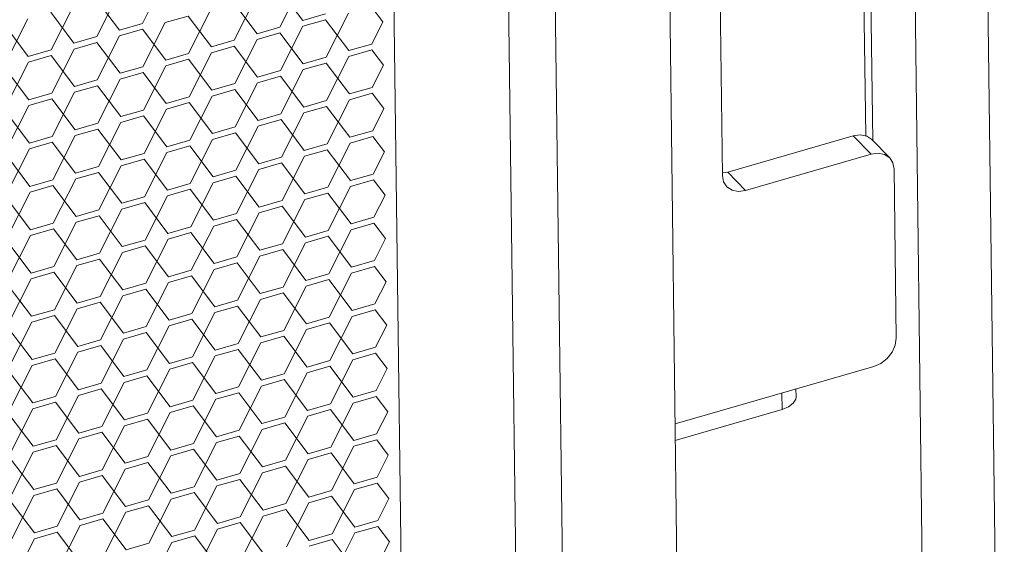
# Model space of a CAD drawing. Header units: millimetres. Extents: x 3925 to 5043, y -86 to 778.
# Tile 357 of 439: x 5004.01 to 5013.59, y 344.61 to 349.71. Entities that reach past the tile are written whole.
import ezdxf

# ---------------------------------------------------------------- set-up
doc = ezdxf.new("R2010")
doc.units = ezdxf.units.MM
doc.header["$LTSCALE"] = 46.255
for name, color, linetype in [('H30K-DUST-FIDXF_CONTINUOUS_LINE', 7, 'CONTINUOUS'), ('H30K-FOG-FILDXF_CONTINUOUS_LINE', 7, 'CONTINUOUS'), ('H30K-SPONGE-DXF_CONTINUOUS_LINE', 7, 'CONTINUOUS'), ('PREMIERE5-TODXF_CONTINUOUS_LINE', 7, 'CONTINUOUS')]:
    doc.layers.add(name, color=color, linetype=linetype)

msp = doc.modelspace()

# ---------------------------------------------------------------- linework, layer by layer
at = {"layer": 'H30K-DUST-FIDXF_CONTINUOUS_LINE', "color": 7, "linetype": 'Continuous', "lineweight": 0}
for p, q in [((5008.6105, 362.1785), (5008.9262, 337.2548)), ((5007.5067, 361.4113), (5007.8034, 337.9865)), ((5005.2057, 349.6711), (5005.423, 350.0998)), ((5006.7643, 349.6991), (5006.5378, 349.9995)), ((5006.5424, 349.635), (5006.7597, 350.0636)), ((5004.9838, 349.607), (5004.7573, 349.9074)), ((5004.762, 349.5428), (5004.9792, 349.9715)), ((5006.0986, 349.5067), (5006.3159, 349.9354)), ((5004.3182, 349.4146), (5004.5355, 349.8433)), ((5005.6548, 349.3784), (5005.8721, 349.8071)), ((5006.3205, 349.5708), (5006.094, 349.8713)), ((5007.5439, 349.6849), (5007.4306, 349.8351)), ((5003.8744, 349.2863), (5004.0917, 349.715)), ((5004.5401, 349.4787), (5004.3136, 349.7791)), ((5005.6502, 349.743), (5005.4283, 349.6789)), ((5005.8767, 349.4426), (5005.6502, 349.743)), ((5006.7643, 349.6991), (5006.9862, 349.7632)), ((5006.9869, 349.7069), (5006.765, 349.6427)), ((5007.2134, 349.4064), (5006.9869, 349.7069)), ((5006.9915, 349.3423), (5007.2088, 349.771)), ((5004.0963, 349.3504), (5003.8698, 349.6509)), ((5004.9838, 349.607), (5005.2057, 349.6711)), ((5005.2064, 349.6147), (5004.9846, 349.5506)), ((5005.433, 349.3143), (5005.2064, 349.6147)), ((5005.2111, 349.2502), (5005.4283, 349.6789)), ((5006.3205, 349.5708), (5006.5424, 349.635)), ((5006.5477, 349.2141), (5006.765, 349.6427)), ((5007.4353, 349.4706), (5007.5439, 349.6849)), ((5004.5401, 349.4787), (5004.762, 349.5428)), ((5004.7673, 349.1219), (5004.9846, 349.5506)), ((5005.8767, 349.4426), (5006.0986, 349.5067)), ((5006.1039, 349.0858), (5006.3212, 349.5145)), ((5006.5431, 349.5786), (5006.3212, 349.5145)), ((5006.7696, 349.2782), (5006.5431, 349.5786)), ((5004.0963, 349.3504), (5004.3182, 349.4146)), ((5004.3235, 348.9937), (5004.5408, 349.4223)), ((5004.7627, 349.4865), (5004.5408, 349.4223)), ((5004.9892, 349.1861), (5004.7627, 349.4865)), ((5006.0993, 349.4503), (5005.8774, 349.3862)), ((5006.3258, 349.1499), (5006.0993, 349.4503)), ((5007.2134, 349.4064), (5007.4353, 349.4706)), ((5007.436, 349.4142), (5007.2141, 349.3501)), ((5007.5492, 349.264), (5007.436, 349.4142)), ((5004.3189, 349.3582), (5004.097, 349.2941)), ((5004.5454, 349.0578), (5004.3189, 349.3582)), ((5005.433, 349.3143), (5005.6548, 349.3784)), ((5005.6556, 349.3221), (5005.4337, 349.2579)), ((5005.8821, 349.0217), (5005.6556, 349.3221)), ((5005.6602, 348.9575), (5005.8774, 349.3862)), ((5006.7696, 349.2782), (5006.9915, 349.3423)), ((5006.9968, 348.9214), (5007.2141, 349.3501)), ((5004.1016, 348.9295), (5003.8751, 349.2299)), ((5003.8797, 348.8654), (5004.097, 349.2941)), ((5004.9892, 349.1861), (5005.2111, 349.2502)), ((5005.2164, 348.8293), (5005.4337, 349.2579)), ((5006.3258, 349.1499), (5006.5477, 349.2141)), ((5006.553, 348.7931), (5006.7703, 349.2218)), ((5006.9922, 349.2859), (5006.7703, 349.2218)), ((5007.2187, 348.9855), (5006.9922, 349.2859)), ((5007.4406, 349.0497), (5007.5492, 349.264)), ((5004.5454, 349.0578), (5004.7673, 349.1219)), ((5004.7726, 348.701), (5004.9899, 349.1297)), ((5005.2118, 349.1938), (5004.9899, 349.1297)), ((5005.4383, 348.8934), (5005.2118, 349.1938)), ((5006.5484, 349.1577), (5006.3265, 349.0935)), ((5006.7749, 348.8573), (5006.5484, 349.1577)), ((5004.768, 349.0655), (5004.5461, 349.0014)), ((5004.9945, 348.7651), (5004.768, 349.0655)), ((5005.8821, 349.0217), (5006.1039, 349.0858)), ((5006.1047, 349.0294), (5005.8828, 348.9653)), ((5006.3312, 348.729), (5006.1047, 349.0294)), ((5006.1093, 348.6649), (5006.3265, 349.0935)), ((5007.2187, 348.9855), (5007.4406, 349.0497)), ((5004.1016, 348.9295), (5004.3235, 348.9937)), ((5004.3242, 348.9373), (5004.1023, 348.8731)), ((5004.5507, 348.6369), (5004.3242, 348.9373)), ((5004.3289, 348.5727), (5004.5461, 349.0014)), ((5005.4383, 348.8934), (5005.6602, 348.9575)), ((5005.6655, 348.5366), (5005.8828, 348.9653)), ((5006.7749, 348.8573), (5006.9968, 348.9214)), ((5007.0021, 348.5005), (5007.2194, 348.9291)), ((5007.4413, 348.9933), (5007.2194, 348.9291)), ((5007.5546, 348.8431), (5007.4413, 348.9933)), ((5003.8851, 348.4445), (5004.1023, 348.8731)), ((5004.9945, 348.7651), (5005.2164, 348.8293)), ((5005.2217, 348.4083), (5005.439, 348.837)), ((5005.6609, 348.9011), (5005.439, 348.837)), ((5005.8874, 348.6007), (5005.6609, 348.9011)), ((5006.9975, 348.865), (5006.7756, 348.8009)), ((5007.224, 348.5646), (5006.9975, 348.865)), ((5007.4459, 348.6287), (5007.5546, 348.8431)), ((5004.107, 348.5086), (5003.8805, 348.809)), ((5005.2171, 348.7729), (5004.9952, 348.7087)), ((5005.4436, 348.4725), (5005.2171, 348.7729)), ((5006.3312, 348.729), (5006.553, 348.7931)), ((5006.5538, 348.7367), (5006.3319, 348.6726)), ((5006.7803, 348.4363), (5006.5538, 348.7367)), ((5006.5584, 348.3722), (5006.7756, 348.8009)), ((5004.5507, 348.6369), (5004.7726, 348.701)), ((5004.7733, 348.6446), (5004.5515, 348.5805)), ((5004.9998, 348.3442), (5004.7733, 348.6446)), ((5004.778, 348.2801), (5004.9952, 348.7087)), ((5005.8874, 348.6007), (5006.1093, 348.6649)), ((5006.1146, 348.2439), (5006.3319, 348.6726)), ((5004.107, 348.5086), (5004.3289, 348.5727)), ((5004.3342, 348.1518), (5004.5515, 348.5805)), ((5005.6708, 348.1157), (5005.8881, 348.5443)), ((5006.11, 348.6085), (5005.8881, 348.5443)), ((5006.3365, 348.3081), (5006.11, 348.6085)), ((5007.224, 348.5646), (5007.4459, 348.6287)), ((5007.4466, 348.5723), (5007.2247, 348.5082)), ((5007.5599, 348.4221), (5007.4466, 348.5723)), ((5003.8904, 348.0235), (5004.1077, 348.4522)), ((5004.3296, 348.5163), (5004.1077, 348.4522)), ((5004.5561, 348.2159), (5004.3296, 348.5163)), ((5005.4436, 348.4725), (5005.6655, 348.5366)), ((5005.6662, 348.4802), (5005.4443, 348.4161)), ((5005.8927, 348.1798), (5005.6662, 348.4802)), ((5006.7803, 348.4363), (5007.0021, 348.5005)), ((5007.0029, 348.4441), (5006.781, 348.3799)), ((5007.2294, 348.1437), (5007.0029, 348.4441)), ((5007.0075, 348.0795), (5007.2247, 348.5082)), ((5004.1123, 348.0877), (5003.8858, 348.3881)), ((5004.9998, 348.3442), (5005.2217, 348.4083)), ((5005.2224, 348.3519), (5005.0006, 348.2878)), ((5005.4489, 348.0515), (5005.2224, 348.3519)), ((5005.2271, 347.9874), (5005.4443, 348.4161)), ((5006.3365, 348.3081), (5006.5584, 348.3722)), ((5006.5637, 347.9513), (5006.781, 348.3799)), ((5007.4512, 348.2078), (5007.5599, 348.4221)), ((5004.5561, 348.2159), (5004.778, 348.2801)), ((5004.7833, 347.8591), (5005.0006, 348.2878)), ((5006.1199, 347.823), (5006.3372, 348.2517)), ((5006.5591, 348.3158), (5006.3372, 348.2517)), ((5006.7856, 348.0154), (5006.5591, 348.3158)), ((5004.3395, 347.7309), (5004.5568, 348.1595)), ((5004.7787, 348.2237), (5004.5568, 348.1595)), ((5005.0052, 347.9233), (5004.7787, 348.2237)), ((5005.8927, 348.1798), (5006.1146, 348.2439)), ((5006.1153, 348.1875), (5005.8934, 348.1234)), ((5006.3418, 347.8871), (5006.1153, 348.1875)), ((5007.2294, 348.1437), (5007.4512, 348.2078)), ((5004.1123, 348.0877), (5004.3342, 348.1518)), ((5004.3349, 348.0954), (5004.113, 348.0313)), ((5004.5614, 347.795), (5004.3349, 348.0954)), ((5005.4489, 348.0515), (5005.6708, 348.1157)), ((5005.6762, 347.6947), (5005.8934, 348.1234)), ((5006.7856, 348.0154), (5007.0075, 348.0795)), ((5007.0128, 347.6586), (5007.2301, 348.0873)), ((5007.452, 348.1514), (5007.2301, 348.0873)), ((5007.5652, 348.0012), (5007.452, 348.1514)), ((5004.1176, 347.6667), (5003.8911, 347.9671)), ((5003.8957, 347.6026), (5004.113, 348.0313)), ((5005.0052, 347.9233), (5005.2271, 347.9874)), ((5005.2324, 347.5665), (5005.4497, 347.9951)), ((5005.6715, 348.0593), (5005.4497, 347.9951)), ((5005.898, 347.7589), (5005.6715, 348.0593)), ((5007.0082, 348.0231), (5006.7863, 347.959)), ((5007.2347, 347.7227), (5007.0082, 348.0231)), ((5007.4566, 347.7869), (5007.5652, 348.0012)), ((5005.2278, 347.931), (5005.0059, 347.8669)), ((5005.4543, 347.6306), (5005.2278, 347.931)), ((5006.3418, 347.8871), (5006.5637, 347.9513)), ((5006.5644, 347.8949), (5006.3425, 347.8307)), ((5006.7909, 347.5945), (5006.5644, 347.8949)), ((5006.569, 347.5303), (5006.7863, 347.959)), ((5004.5614, 347.795), (5004.7833, 347.8591)), ((5004.784, 347.8027), (5004.5621, 347.7386)), ((5005.0105, 347.5023), (5004.784, 347.8027)), ((5004.7886, 347.4382), (5005.0059, 347.8669)), ((5005.898, 347.7589), (5006.1199, 347.823)), ((5006.1253, 347.4021), (5006.3425, 347.8307)), ((5007.2347, 347.7227), (5007.4566, 347.7869)), ((5004.1176, 347.6667), (5004.3395, 347.7309)), ((5004.3448, 347.3099), (5004.5621, 347.7386)), ((5005.4543, 347.6306), (5005.6762, 347.6947)), ((5005.6815, 347.2738), (5005.8988, 347.7025)), ((5006.1206, 347.7666), (5005.8988, 347.7025)), ((5006.3472, 347.4662), (5006.1206, 347.7666)), ((5007.4573, 347.7305), (5007.2354, 347.6663)), ((5007.5705, 347.5803), (5007.4573, 347.7305)), ((5003.9011, 347.1817), (5004.1183, 347.6103)), ((5004.3402, 347.6745), (5004.1183, 347.6103)), ((5004.5667, 347.3741), (5004.3402, 347.6745)), ((5005.6769, 347.6383), (5005.455, 347.5742)), ((5005.9034, 347.3379), (5005.6769, 347.6383)), ((5006.7909, 347.5945), (5007.0128, 347.6586)), ((5007.0135, 347.6022), (5006.7916, 347.5381)), ((5007.24, 347.3018), (5007.0135, 347.6022)), ((5007.0181, 347.2377), (5007.2354, 347.6663)), ((5004.123, 347.2458), (5003.8965, 347.5462)), ((5005.0105, 347.5023), (5005.2324, 347.5665)), ((5005.2331, 347.5101), (5005.0112, 347.4459)), ((5005.4596, 347.2097), (5005.2331, 347.5101)), ((5005.2377, 347.1455), (5005.455, 347.5742)), ((5006.3472, 347.4662), (5006.569, 347.5303)), ((5006.5744, 347.1094), (5006.7916, 347.5381)), ((5007.4619, 347.3659), (5007.5705, 347.5803)), ((5004.5667, 347.3741), (5004.7886, 347.4382)), ((5004.7939, 347.0173), (5005.0112, 347.4459)), ((5005.9034, 347.3379), (5006.1253, 347.4021)), ((5006.1306, 346.9811), (5006.3479, 347.4098)), ((5006.5698, 347.4739), (5006.3479, 347.4098)), ((5006.7963, 347.1735), (5006.5698, 347.4739)), ((5004.123, 347.2458), (5004.3448, 347.3099)), ((5004.3502, 346.889), (5004.5674, 347.3177)), ((5004.7893, 347.3818), (5004.5674, 347.3177)), ((5005.0158, 347.0814), (5004.7893, 347.3818)), ((5006.126, 347.3457), (5005.9041, 347.2815)), ((5006.3525, 347.0453), (5006.126, 347.3457)), ((5007.24, 347.3018), (5007.4619, 347.3659)), ((5007.4626, 347.3095), (5007.2407, 347.2454)), ((5007.5759, 347.1593), (5007.4626, 347.3095)), ((5004.3456, 347.2535), (5004.1237, 347.1894)), ((5004.5721, 346.9531), (5004.3456, 347.2535)), ((5005.4596, 347.2097), (5005.6815, 347.2738)), ((5005.6822, 347.2174), (5005.4603, 347.1533)), ((5005.9087, 346.917), (5005.6822, 347.2174)), ((5005.6868, 346.8529), (5005.9041, 347.2815)), ((5006.7963, 347.1735), (5007.0181, 347.2377)), ((5007.0235, 346.8167), (5007.2407, 347.2454)), ((5004.1283, 346.8249), (5003.9018, 347.1253)), ((5003.9064, 346.7607), (5004.1237, 347.1894)), ((5005.0158, 347.0814), (5005.2377, 347.1455)), ((5005.2431, 346.7246), (5005.4603, 347.1533)), ((5006.3525, 347.0453), (5006.5744, 347.1094)), ((5006.5797, 346.6885), (5006.797, 347.1171)), ((5007.0189, 347.1813), (5006.797, 347.1171)), ((5007.2454, 346.8809), (5007.0189, 347.1813)), ((5007.4672, 346.945), (5007.5759, 347.1593)), ((5004.5721, 346.9531), (5004.7939, 347.0173)), ((5004.7993, 346.5963), (5005.0165, 347.025)), ((5005.2384, 347.0891), (5005.0165, 347.025)), ((5005.4649, 346.7887), (5005.2384, 347.0891)), ((5006.5751, 347.053), (5006.3532, 346.9889)), ((5006.8016, 346.7526), (5006.5751, 347.053)), ((5004.7947, 346.9609), (5004.5728, 346.8967)), ((5005.0212, 346.6605), (5004.7947, 346.9609)), ((5005.9087, 346.917), (5006.1306, 346.9811)), ((5006.1313, 346.9247), (5005.9094, 346.8606)), ((5006.3578, 346.6243), (5006.1313, 346.9247)), ((5006.1359, 346.5602), (5006.3532, 346.9889)), ((5007.2454, 346.8809), (5007.4672, 346.945)), ((5004.1283, 346.8249), (5004.3502, 346.889)), ((5004.3509, 346.8326), (5004.129, 346.7685)), ((5004.5774, 346.5322), (5004.3509, 346.8326)), ((5004.3555, 346.4681), (5004.5728, 346.8967)), ((5005.4649, 346.7887), (5005.6868, 346.8529)), ((5005.6922, 346.4319), (5005.9094, 346.8606)), ((5006.8016, 346.7526), (5007.0235, 346.8167)), ((5007.0288, 346.3958), (5007.2461, 346.8245)), ((5007.468, 346.8886), (5007.2461, 346.8245)), ((5007.5812, 346.7384), (5007.468, 346.8886)), ((5003.9117, 346.3398), (5004.129, 346.7685)), ((5005.0212, 346.6605), (5005.2431, 346.7246)), ((5005.2484, 346.3037), (5005.4657, 346.7323)), ((5005.6875, 346.7965), (5005.4657, 346.7323)), ((5005.914, 346.4961), (5005.6875, 346.7965)), ((5007.0242, 346.7603), (5006.8023, 346.6962)), ((5007.2507, 346.4599), (5007.0242, 346.7603)), ((5007.4726, 346.5241), (5007.5812, 346.7384)), ((5004.1336, 346.4039), (5003.9071, 346.7043)), ((5005.2438, 346.6682), (5005.0219, 346.6041)), ((5005.4703, 346.3678), (5005.2438, 346.6682)), ((5006.3578, 346.6243), (5006.5797, 346.6885)), ((5006.5804, 346.6321), (5006.3585, 346.5679)), ((5006.8069, 346.3317), (5006.5804, 346.6321)), ((5006.585, 346.2675), (5006.8023, 346.6962)), ((5004.5774, 346.5322), (5004.7993, 346.5963)), ((5004.8, 346.5399), (5004.5781, 346.4758)), ((5005.0265, 346.2395), (5004.8, 346.5399)), ((5004.8046, 346.1754), (5005.0219, 346.6041)), ((5005.914, 346.4961), (5006.1359, 346.5602)), ((5006.1413, 346.1393), (5006.3585, 346.5679)), ((5004.1336, 346.4039), (5004.3555, 346.4681)), ((5004.3608, 346.0471), (5004.5781, 346.4758)), ((5005.4703, 346.3678), (5005.6922, 346.4319)), ((5005.6975, 346.011), (5005.9148, 346.4397)), ((5006.1366, 346.5038), (5005.9148, 346.4397)), ((5006.3631, 346.2034), (5006.1366, 346.5038)), ((5007.2507, 346.4599), (5007.4726, 346.5241)), ((5007.4733, 346.4677), (5007.2514, 346.4035)), ((5007.5865, 346.3175), (5007.4733, 346.4677)), ((5003.9171, 345.9189), (5004.1343, 346.3475)), ((5004.3562, 346.4117), (5004.1343, 346.3475)), ((5004.5827, 346.1113), (5004.3562, 346.4117)), ((5005.6929, 346.3755), (5005.471, 346.3114)), ((5005.9194, 346.0751), (5005.6929, 346.3755)), ((5006.8069, 346.3317), (5007.0288, 346.3958)), ((5007.0295, 346.3394), (5006.8076, 346.2753)), ((5007.256, 346.039), (5007.0295, 346.3394)), ((5007.0341, 345.9749), (5007.2514, 346.4035)), ((5004.139, 345.983), (5003.9124, 346.2834)), ((5005.0265, 346.2395), (5005.2484, 346.3037)), ((5005.2491, 346.2473), (5005.0272, 346.1831)), ((5005.4756, 345.9469), (5005.2491, 346.2473)), ((5005.2537, 345.8827), (5005.471, 346.3114)), ((5006.3631, 346.2034), (5006.585, 346.2675)), ((5006.5904, 345.8466), (5006.8076, 346.2753)), ((5007.4779, 346.1031), (5007.5865, 346.3175)), ((5004.5827, 346.1113), (5004.8046, 346.1754)), ((5004.8099, 345.7545), (5005.0272, 346.1831)), ((5006.1466, 345.7183), (5006.3639, 346.147)), ((5006.5857, 346.2111), (5006.3639, 346.147)), ((5006.8122, 345.9107), (5006.5857, 346.2111)), ((5004.3662, 345.6262), (5004.5834, 346.0549)), ((5004.8053, 346.119), (5004.5834, 346.0549)), ((5005.0318, 345.8186), (5004.8053, 346.119)), ((5005.9194, 346.0751), (5006.1413, 346.1393)), ((5006.142, 346.0829), (5005.9201, 346.0187)), ((5006.3685, 345.7825), (5006.142, 346.0829)), ((5007.256, 346.039), (5007.4779, 346.1031)), ((5004.139, 345.983), (5004.3608, 346.0471)), ((5004.3616, 345.9907), (5004.1397, 345.9266)), ((5004.5881, 345.6903), (5004.3616, 345.9907)), ((5005.4756, 345.9469), (5005.6975, 346.011)), ((5005.6982, 345.9546), (5005.4763, 345.8905)), ((5005.9247, 345.6542), (5005.6982, 345.9546)), ((5005.7028, 345.5901), (5005.9201, 346.0187)), ((5006.8122, 345.9107), (5007.0341, 345.9749)), ((5007.0395, 345.5539), (5007.2567, 345.9826)), ((5007.4786, 346.0467), (5007.2567, 345.9826)), ((5007.5919, 345.8965), (5007.4786, 346.0467)), ((5004.1443, 345.5621), (5003.9178, 345.8625)), ((5003.9224, 345.4979), (5004.1397, 345.9266)), ((5005.0318, 345.8186), (5005.2537, 345.8827)), ((5005.259, 345.4618), (5005.4763, 345.8905)), ((5007.0348, 345.9185), (5006.813, 345.8544)), ((5007.2613, 345.6181), (5007.0348, 345.9185)), ((5007.4832, 345.6822), (5007.5919, 345.8965)), ((5004.8153, 345.3335), (5005.0325, 345.7622)), ((5005.2544, 345.8264), (5005.0325, 345.7622)), ((5005.4809, 345.5259), (5005.2544, 345.8264)), ((5006.3685, 345.7825), (5006.5904, 345.8466)), ((5006.5911, 345.7902), (5006.3692, 345.7261)), ((5006.8176, 345.4898), (5006.5911, 345.7902)), ((5006.5957, 345.4257), (5006.813, 345.8544)), ((5004.5881, 345.6903), (5004.8099, 345.7545)), ((5004.8107, 345.6981), (5004.5888, 345.634)), ((5005.0372, 345.3977), (5004.8107, 345.6981)), ((5005.9247, 345.6542), (5006.1466, 345.7183)), ((5006.1519, 345.2974), (5006.3692, 345.7261)), ((5007.2613, 345.6181), (5007.4832, 345.6822)), ((5004.1443, 345.5621), (5004.3662, 345.6262)), ((5004.3669, 345.5698), (5004.145, 345.5057)), ((5004.5934, 345.2694), (5004.3669, 345.5698)), ((5004.3715, 345.2053), (5004.5888, 345.634)), ((5005.4809, 345.5259), (5005.7028, 345.5901)), ((5005.7081, 345.1692), (5005.9254, 345.5978)), ((5006.1473, 345.662), (5005.9254, 345.5978)), ((5006.3738, 345.3615), (5006.1473, 345.662)), ((5007.4839, 345.6258), (5007.2621, 345.5617)), ((5007.5972, 345.4756), (5007.4839, 345.6258)), ((5003.9277, 345.077), (5004.145, 345.5057)), ((5005.7035, 345.5337), (5005.4816, 345.4696)), ((5005.93, 345.2333), (5005.7035, 345.5337)), ((5006.8176, 345.4898), (5007.0395, 345.5539)), ((5007.0402, 345.4976), (5006.8183, 345.4334)), ((5007.2667, 345.1972), (5007.0402, 345.4976)), ((5007.0448, 345.133), (5007.2621, 345.5617)), ((5007.4886, 345.2613), (5007.5972, 345.4756)), ((5004.1496, 345.1412), (5003.9231, 345.4416)), ((5005.0372, 345.3977), (5005.259, 345.4618)), ((5005.2598, 345.4054), (5005.0379, 345.3413)), ((5005.4863, 345.105), (5005.2598, 345.4054)), ((5005.2644, 345.0409), (5005.4816, 345.4696)), ((5006.3738, 345.3615), (5006.5957, 345.4257)), ((5006.601, 345.0048), (5006.8183, 345.4334)), ((5004.5934, 345.2694), (5004.8153, 345.3335)), ((5004.8206, 344.9126), (5005.0379, 345.3413)), ((5005.93, 345.2333), (5006.1519, 345.2974)), ((5006.1573, 344.8765), (5006.3745, 345.3052)), ((5006.5964, 345.3693), (5006.3745, 345.3052)), ((5006.8229, 345.0689), (5006.5964, 345.3693)), ((5004.1496, 345.1412), (5004.3715, 345.2053)), ((5004.3768, 344.7844), (5004.5941, 345.213)), ((5004.816, 345.2772), (5004.5941, 345.213)), ((5005.0425, 344.9768), (5004.816, 345.2772)), ((5006.1526, 345.241), (5005.9307, 345.1769)), ((5006.3791, 344.9406), (5006.1526, 345.241)), ((5007.2667, 345.1972), (5007.4886, 345.2613)), ((5007.4893, 345.2049), (5007.2674, 345.1408)), ((5007.6025, 345.0547), (5007.4893, 345.2049)), ((5004.3722, 345.1489), (5004.1503, 345.0848)), ((5004.5987, 344.8485), (5004.3722, 345.1489)), ((5005.4863, 345.105), (5005.7081, 345.1692)), ((5005.7089, 345.1128), (5005.487, 345.0486)), ((5005.9354, 344.8124), (5005.7089, 345.1128)), ((5005.7135, 344.7482), (5005.9307, 345.1769)), ((5006.8229, 345.0689), (5007.0448, 345.133)), ((5007.0501, 344.7121), (5007.2674, 345.1408)), ((5004.1549, 344.7202), (5003.9284, 345.0206)), ((5003.9331, 344.6561), (5004.1503, 345.0848)), ((5005.0425, 344.9768), (5005.2644, 345.0409)), ((5005.2697, 344.62), (5005.487, 345.0486)), ((5006.3791, 344.9406), (5006.601, 345.0048)), ((5006.6064, 344.5838), (5006.8236, 345.0125)), ((5007.0455, 345.0766), (5006.8236, 345.0125)), ((5007.272, 344.7762), (5007.0455, 345.0766)), ((5007.4939, 344.8404), (5007.6025, 345.0547)), ((5004.5987, 344.8485), (5004.8206, 344.9126)), ((5004.8259, 344.4917), (5005.0432, 344.9204)), ((5005.2651, 344.9845), (5005.0432, 344.9204)), ((5005.4916, 344.6841), (5005.2651, 344.9845)), ((5006.6017, 344.9484), (5006.3799, 344.8842)), ((5006.8282, 344.648), (5006.6017, 344.9484)), ((5004.8213, 344.8562), (5004.5994, 344.7921)), ((5005.0478, 344.5558), (5004.8213, 344.8562)), ((5005.9354, 344.8124), (5006.1573, 344.8765)), ((5006.158, 344.8201), (5005.9361, 344.756)), ((5006.3845, 344.5197), (5006.158, 344.8201)), ((5006.1626, 344.4556), (5006.3799, 344.8842)), ((5007.272, 344.7762), (5007.4939, 344.8404)), ((5004.1549, 344.7202), (5004.3768, 344.7844)), ((5004.3775, 344.728), (5004.1557, 344.6638)), ((5004.604, 344.4276), (5004.3775, 344.728)), ((5004.3822, 344.3634), (5004.5994, 344.7921)), ((5005.4916, 344.6841), (5005.7135, 344.7482)), ((5005.7188, 344.3273), (5005.9361, 344.756)), ((5006.8282, 344.648), (5007.0501, 344.7121)), ((5007.0555, 344.2912), (5007.2727, 344.7198)), ((5007.4946, 344.784), (5007.2727, 344.7198)), ((5007.6079, 344.6338), (5007.4946, 344.784)), ((5003.9384, 344.2352), (5004.1557, 344.6638)), ((5005.0478, 344.5558), (5005.2697, 344.62)), ((5005.275, 344.199), (5005.4923, 344.6277)), ((5005.7142, 344.6918), (5005.4923, 344.6277)), ((5005.9407, 344.3914), (5005.7142, 344.6918)), ((5007.0508, 344.6557), (5006.829, 344.5916)), ((5007.2773, 344.3553), (5007.0508, 344.6557)), ((5007.4992, 344.4194), (5007.6079, 344.6338))]:
    msp.add_line(p, q, dxfattribs=at)
at = {"layer": 'H30K-FOG-FILDXF_CONTINUOUS_LINE', "color": 7, "linetype": 'Continuous', "lineweight": 0}
for p, q in [((5013.5876, 337.3875), (5013.2381, 364.9794)), ((5012.8798, 337.2865), (5012.5303, 364.8785)), ((5010.7984, 351.9825), (5010.8464, 348.1941)), ((5012.1186, 348.5786), (5010.8982, 348.2259)), ((5012.1186, 348.5786), (5012.2913, 348.4005)), ((5012.3007, 348.5422), (5012.4735, 348.3641)), ((5012.2913, 348.4005), (5011.071, 348.0478)), ((5012.5367, 346.6126), (5012.5159, 348.2542)), ((5010.8461, 348.2187), (5010.8982, 348.2259)), ((5011.071, 348.0478), (5010.8982, 348.2259)), ((5010.3863, 345.7798), (5012.3175, 346.338)), ((5011.4253, 346.0801), (5011.4274, 345.92)), ((5011.5612, 346.1194), (5011.5622, 346.0419)), ((5011.4274, 345.92), (5010.3883, 345.6197))]:
    msp.add_line(p, q, dxfattribs=at)
for points in [[(5012.1186, 348.5786), (5012.1873, 348.5881), (5012.2496, 348.5761), (5012.3007, 348.5422)], [(5012.4735, 348.3641), (5012.4223, 348.398), (5012.36, 348.4101), (5012.2913, 348.4005)], [(5012.5159, 348.2542), (5012.5042, 348.3161), (5012.4735, 348.3641)], [(5010.8889, 348.0842), (5010.8581, 348.1322), (5010.8464, 348.1941)], [(5011.071, 348.0478), (5011.0023, 348.0383), (5010.94, 348.0503), (5010.8889, 348.0842)], [(5012.3175, 346.338), (5012.3859, 346.3681), (5012.4474, 346.4159), (5012.4959, 346.4766), (5012.5267, 346.5444), (5012.5367, 346.6126)], [(5011.5621, 346.0419), (5011.5594, 346.0208), (5011.5358, 345.9803), (5011.4903, 345.9456), (5011.4274, 345.92)]]:
    msp.add_lwpolyline(points, dxfattribs=at)
at = {"layer": 'H30K-SPONGE-DXF_CONTINUOUS_LINE', "color": 7, "linetype": 'Continuous', "lineweight": 0}
for p, q in [((5010.1599, 363.6508), (5010.5091, 336.0799)), ((5009.3997, 335.7593), (5009.0505, 363.3302))]:
    msp.add_line(p, q, dxfattribs=at)
at = {"layer": 'PREMIERE5-TODXF_CONTINUOUS_LINE', "color": 7, "linetype": 'Continuous', "lineweight": 0}
for p, q in [((5012.1891, 352.5957), (5012.24, 348.578)), ((5012.2571, 352.6101), (5012.3087, 348.534))]:
    msp.add_line(p, q, dxfattribs=at)

doc.saveas('drawing.dxf')
